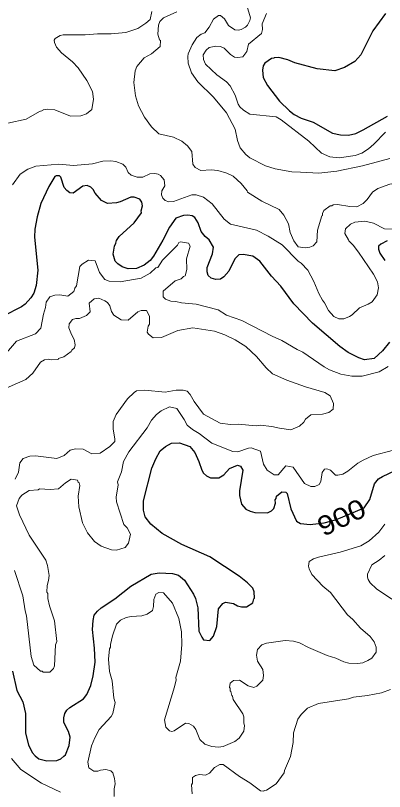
# Model space of a CAD drawing. Extents: x 447.8 to 473.9, y 7733.1 to 7760.8.
# Drawn here: x 460.505 to 462.027, y 7735.94 to 7739.144 of the extents above; entities that cross this region are included whole.
import ezdxf
from ezdxf.enums import TextEntityAlignment as Align

# ---------------------------------------------------------------- set-up
doc = ezdxf.new("R2010")
doc.units = 0
doc.header["$LTSCALE"] = 0.032
doc.layers.add('1', color=7, linetype='Continuous', lineweight=25)
doc.layers.add('2', color=7, linetype='Continuous', lineweight=13)
doc.layers.add('61', color=7, linetype='Continuous')

msp = doc.modelspace()

# ---------------------------------------------------------------- linework, layer by layer
at = {"layer": '1'}
for points in [[(462.0313, 7739.1523), (461.9788, 7739.0806), (461.9299, 7738.9815), (461.9052, 7738.9533), (461.8621, 7738.9295), (461.8219, 7738.9153), (461.749, 7738.9233), (461.6573, 7738.9483), (461.6278, 7738.9608), (461.5908, 7738.9705), (461.5718, 7738.9697), (461.571, 7738.9673), (461.5603, 7738.9657), (461.5341, 7738.9475), (461.5269, 7738.9358), (461.5242, 7738.9186), (461.5266, 7738.8875), (461.5445, 7738.8546), (461.5936, 7738.7896), (461.635, 7738.7499), (461.655, 7738.7347), (461.6839, 7738.7195), (461.7333, 7738.7036), (461.8132, 7738.6581), (461.8452, 7738.6508), (461.879, 7738.6501), (461.9084, 7738.6572), (461.9392, 7738.6711), (462.04, 7738.7283)], [(460.7428, 7738.4105), (460.7297, 7738.4122), (460.7167, 7738.4217), (460.7064, 7738.4341), (460.692, 7738.4757), (460.6861, 7738.4815), (460.6724, 7738.4815), (460.6679, 7738.4789), (460.643, 7738.438), (460.6101, 7738.3675), (460.5942, 7738.3129), (460.5848, 7738.2618), (460.5838, 7738.2288), (460.5966, 7738.0922), (460.5902, 7738.0294), (460.5803, 7737.9971), (460.5677, 7737.9778), (460.5443, 7737.9523), (460.5298, 7737.9412), (460.4541, 7737.9027)], [(460.8332, 7738.4104), (460.8258, 7738.4252), (460.8156, 7738.4346), (460.8003, 7738.4421), (460.7829, 7738.4391), (460.7428, 7738.4105)], [(462.0471, 7737.7948), (462.0185, 7737.7599), (461.9844, 7737.7275), (461.9449, 7737.7225), (461.9209, 7737.73), (461.8777, 7737.7518), (461.8426, 7737.7775), (461.7297, 7737.8736), (461.6537, 7737.9536), (461.5989, 7738.0267), (461.5607, 7738.0674), (461.5123, 7738.1301), (461.4834, 7738.1503), (461.4435, 7738.1569), (461.4267, 7738.155), (461.4101, 7738.1398), (461.3848, 7738.0886), (461.3646, 7738.0648), (461.3504, 7738.0554), (461.3317, 7738.0538), (461.3126, 7738.0592), (461.3002, 7738.0703), (461.296, 7738.0858), (461.2957, 7738.1036), (461.3181, 7738.1597), (461.3213, 7738.187), (461.3036, 7738.217), (461.2876, 7738.2308), (461.2715, 7738.2526), (461.2586, 7738.288), (461.2445, 7738.3105), (461.2331, 7738.3163), (461.2155, 7738.3196), (461.1986, 7738.3181), (461.1662, 7738.3072), (461.1401, 7738.2697), (461.1131, 7738.2157), (461.0736, 7738.1496), (461.06, 7738.1328), (461.0362, 7738.113), (461.0037, 7738.0989), (460.9702, 7738.0977), (460.9457, 7738.1061), (460.9272, 7738.1183), (460.9158, 7738.1301), (460.9086, 7738.159), (460.9131, 7738.1919), (460.9196, 7738.2035), (460.9214, 7738.2145), (460.9331, 7738.2311), (460.994, 7738.2874), (461.0243, 7738.3297), (461.0238, 7738.3377), (461.0291, 7738.3577), (461.0262, 7738.3726), (461.0183, 7738.3857), (460.9942, 7738.3934), (460.9814, 7738.3934), (460.9374, 7738.3739), (460.9219, 7738.3697), (460.8843, 7738.3681), (460.8595, 7738.3799), (460.8332, 7738.4104)], [(462.038, 7738.2129), (462.0112, 7738.2004), (462.0028, 7738.1913), (462.0027, 7738.1785), (462.0076, 7738.1622), (462.0289, 7738.1316)], [(460.709, 7736.2615), (460.7173, 7736.2762), (460.7296, 7736.2868), (460.7856, 7736.322), (460.7996, 7736.34), (460.8153, 7736.3775), (460.826, 7736.4171), (460.8339, 7736.4744), (460.8308, 7736.5318), (460.822, 7736.6087), (460.8249, 7736.646), (460.8302, 7736.6677), (460.8428, 7736.6844), (460.859, 7736.6983), (460.9154, 7736.7355), (460.9807, 7736.7873), (461.0652, 7736.8376), (461.0983, 7736.8431), (461.1531, 7736.8393), (461.177, 7736.8337), (461.2024, 7736.812), (461.2396, 7736.7545), (461.2474, 7736.7361), (461.2571, 7736.6976), (461.2619, 7736.6018), (461.2731, 7736.5766), (461.2808, 7736.5666), (461.3068, 7736.5634), (461.3213, 7736.5819), (461.335, 7736.6207), (461.3423, 7736.6939), (461.3608, 7736.7158), (461.3714, 7736.7213), (461.4046, 7736.7156), (461.4204, 7736.707), (461.4369, 7736.7024), (461.4573, 7736.7021), (461.4833, 7736.7184), (461.488, 7736.7354), (461.4912, 7736.7377), (461.4889, 7736.7642), (461.4835, 7736.779), (461.4619, 7736.802), (461.4274, 7736.8293), (461.3066, 7736.909), (461.1911, 7736.9603), (461.1101, 7737.0057), (461.0632, 7737.0437), (461.0399, 7737.0735), (461.0328, 7737.1012), (461.0328, 7737.1401), (461.0673, 7737.2748), (461.0834, 7737.3132), (461.1013, 7737.3459), (461.1239, 7737.3647), (461.1485, 7737.3786), (461.1818, 7737.3794), (461.2245, 7737.3639), (461.2445, 7737.3398), (461.2619, 7737.302), (461.273, 7737.2663), (461.2805, 7737.2544), (461.2928, 7737.243), (461.3098, 7737.2353), (461.3441, 7737.2356), (461.3643, 7737.2476), (461.3876, 7737.2738), (461.4213, 7737.2871), (461.4332, 7737.2833), (461.4428, 7737.2669), (461.4296, 7737.1818), (461.4288, 7737.1618), (461.4377, 7737.1266), (461.4557, 7737.1061), (461.4733, 7737.0974), (461.4928, 7737.0925), (461.5444, 7737.0902), (461.5604, 7737.0991), (461.5699, 7737.1088), (461.5778, 7737.1305), (461.5764, 7737.1437), (461.5808, 7737.1499), (461.5816, 7737.1587), (461.6029, 7737.177), (461.6195, 7737.1759), (461.6259, 7737.1698), (461.6402, 7737.1072), (461.6645, 7737.0564), (461.6808, 7737.046), (461.72, 7737.0418), (461.7775, 7737.0496), (461.825, 7737.0618), (461.8549, 7737.0744), (461.9429, 7737.1115), (461.9665, 7737.1462)], [(461.9665, 7737.1462), (461.9864, 7737.2104), (462.0021, 7737.2305), (462.019, 7737.2409), (462.0713, 7737.2646), (462.1072, 7737.2768)], [(460.4925, 7736.4372), (460.5103, 7736.357), (460.5348, 7736.3096), (460.5469, 7736.2616), (460.547, 7736.1807), (460.5593, 7736.1322), (460.5745, 7736.1006), (460.586, 7736.0867), (460.6014, 7736.0753), (460.6339, 7736.0672), (460.6752, 7736.0679), (460.6924, 7736.0748), (460.7051, 7736.0864), (460.7107, 7736.0916), (460.7259, 7736.1305)], [(460.7259, 7736.1305), (460.7305, 7736.1638), (460.7237, 7736.1883), (460.7042, 7736.2247), (460.7043, 7736.2439), (460.709, 7736.2615)]]:
    msp.add_lwpolyline(points, dxfattribs=at)
at = {"layer": '2'}
for points in [[(461.4512, 7739.2143), (461.4737, 7739.1338), (461.4718, 7739.1238), (461.4623, 7739.1044), (461.4538, 7739.0962), (461.436, 7739.0861), (461.4244, 7739.0831), (461.4102, 7739.0842), (461.3837, 7739.102), (461.3668, 7739.1295), (461.3503, 7739.1435), (461.3428, 7739.1435), (461.3223, 7739.1286), (461.3038, 7739.0962), (461.2859, 7739.0726), (461.2706, 7739.0662), (461.2528, 7739.0528), (461.2341, 7739.0221), (461.2177, 7738.9853), (461.2156, 7738.9747), (461.2171, 7738.9465), (461.2314, 7738.9067), (461.257, 7738.8698), (461.3215, 7738.8068), (461.3754, 7738.7424), (461.4111, 7738.6751), (461.4206, 7738.628), (461.4313, 7738.5968), (461.4552, 7738.5697), (461.4711, 7738.5567), (461.5367, 7738.5238), (461.5759, 7738.5105), (461.6445, 7738.4977), (461.6811, 7738.4976), (461.7563, 7738.4929), (461.8307, 7738.5013), (461.9356, 7738.5225), (462.0488, 7738.5529)], [(461.068, 7739.161), (461.0599, 7739.1279), (461.0429, 7739.1115), (461.0098, 7739.0901), (460.9597, 7739.0733), (460.899, 7739.0677), (460.8428, 7739.0683), (460.7922, 7739.0635), (460.7022, 7739.0635), (460.6894, 7739.061), (460.6685, 7739.0493), (460.6642, 7739.0418), (460.6653, 7739.0324), (460.674, 7739.0126), (460.6947, 7738.9895), (460.7396, 7738.9519), (460.764, 7738.9275), (460.799, 7738.8753), (460.8227, 7738.8299), (460.8267, 7738.7978), (460.8196, 7738.756), (460.7978, 7738.7373), (460.7751, 7738.7301), (460.7321, 7738.7288), (460.668, 7738.7539), (460.638, 7738.7573), (460.6197, 7738.755), (460.6172, 7738.7517), (460.6046, 7738.748), (460.5493, 7738.7159), (460.4728, 7738.6998)], [(461.9551, 7738.3835), (461.9394, 7738.3678), (461.9132, 7738.3545), (461.8842, 7738.3551), (461.8327, 7738.3637), (461.8155, 7738.3621), (461.8102, 7738.3576), (461.803, 7738.3581), (461.7766, 7738.3385), (461.7719, 7738.3268), (461.7718, 7738.3185), (461.7688, 7738.3171), (461.751, 7738.2571), (461.7476, 7738.2091), (461.7322, 7738.1929), (461.7186, 7738.1873), (461.7004, 7738.185), (461.6715, 7738.1884), (461.6528, 7738.2131), (461.6376, 7738.2477), (461.6307, 7738.2843), (461.6117, 7738.3193), (461.5922, 7738.3429), (461.521, 7738.3777), (461.4614, 7738.4147), (461.4607, 7738.4197), (461.4365, 7738.4498), (461.4024, 7738.481), (461.3774, 7738.4931), (461.3398, 7738.5042), (461.312, 7738.5073), (461.2695, 7738.5041), (461.2455, 7738.5167), (461.236, 7738.5296), (461.2327, 7738.5827), (461.2145, 7738.6059), (461.1915, 7738.6247), (461.1562, 7738.6418), (461.0969, 7738.6548), (461.0665, 7738.6839), (461.0371, 7738.7243), (461.013, 7738.771), (461.0004, 7738.8128), (460.9927, 7738.8671), (460.9982, 7738.9157), (461.0056, 7738.9333), (461.0363, 7738.9691), (461.0659, 7738.9859), (461.1016, 7739.0155), (461.1033, 7739.0403), (461.0986, 7739.043), (461.0921, 7739.0671), (461.0949, 7739.1034), (461.1007, 7739.1193), (461.115, 7739.1343), (461.1704, 7739.1596)], [(462.0313, 7738.6617), (461.9832, 7738.612), (461.9609, 7738.5931), (461.9335, 7738.5757), (461.9054, 7738.5655), (461.8398, 7738.5562), (461.8017, 7738.5607), (461.7673, 7738.5752), (461.7144, 7738.6248), (461.6008, 7738.7136), (461.5808, 7738.7259), (461.4715, 7738.737), (461.4458, 7738.753), (461.4298, 7738.7667), (461.4228, 7738.7771), (461.411, 7738.8153), (461.3906, 7738.8541), (461.3752, 7738.8701), (461.3352, 7738.899), (461.2892, 7738.9423), (461.2799, 7738.9619), (461.2788, 7738.9814), (461.2911, 7739.0002), (461.304, 7739.0117), (461.3319, 7739.017), (461.3501, 7739.0154), (461.3662, 7739.009), (461.3918, 7738.9834), (461.4081, 7738.972), (461.422, 7738.9698), (461.4429, 7738.9737), (461.4593, 7738.9952), (461.4657, 7739.0256), (461.5199, 7739.0691), (461.5233, 7739.0856), (461.5227, 7739.1099), (461.5401, 7739.1517)], [(460.4926, 7738.445), (460.5241, 7738.489), (460.5564, 7738.5095), (460.5891, 7738.5213), (460.684, 7738.5297), (460.7447, 7738.5241), (460.8233, 7738.531), (460.8648, 7738.5426), (460.8985, 7738.5441), (460.9186, 7738.5409), (460.9474, 7738.5304), (460.9606, 7738.5182), (460.9704, 7738.4962), (460.9815, 7738.4841), (461.0066, 7738.4768), (461.0298, 7738.4768), (461.0585, 7738.4896), (461.0797, 7738.4914), (461.0934, 7738.4884), (461.1033, 7738.4829), (461.1176, 7738.4653), (461.1209, 7738.4403), (461.1085, 7738.4196), (461.1066, 7738.4039), (461.1126, 7738.3893), (461.1226, 7738.3796), (461.138, 7738.3748), (461.1565, 7738.3758), (461.2322, 7738.4031), (461.2504, 7738.4031), (461.2802, 7738.3938), (461.316, 7738.3658), (461.3656, 7738.3034), (461.3925, 7738.2817), (461.4995, 7738.257), (461.5471, 7738.2332), (461.6048, 7738.1964), (461.6707, 7738.1289), (461.6831, 7738.1206), (461.7102, 7738.0918), (461.735, 7738.0455), (461.7559, 7737.9956), (461.7713, 7737.9679), (461.78, 7737.9578), (461.7955, 7737.9258), (461.8184, 7737.9005), (461.8391, 7737.8917), (461.8586, 7737.8917), (461.8821, 7737.9006), (461.8937, 7737.9082), (461.9234, 7737.9371), (461.9593, 7737.9517), (461.9765, 7737.9618), (461.9962, 7737.991), (462.0026, 7738.0191), (461.9985, 7738.0439), (461.9818, 7738.0759), (461.9203, 7738.1671), (461.8973, 7738.1957), (461.8795, 7738.213), (461.879, 7738.218), (461.8633, 7738.2431), (461.8655, 7738.2624), (461.887, 7738.2825), (461.9053, 7738.2907), (461.946, 7738.2941), (461.9812, 7738.2862), (462.0264, 7738.2629), (462.0652, 7738.2613)], [(462.4343, 7738.4936), (462.2572, 7738.4831), (462.0491, 7738.4471), (461.9997, 7738.4295), (461.9779, 7738.415), (461.9551, 7738.3835)], [(462.0418, 7737.6942), (462.0051, 7737.673), (461.9345, 7737.6543), (461.8924, 7737.6543), (461.8463, 7737.6626), (461.8007, 7737.6807), (461.7783, 7737.693), (461.6897, 7737.7539), (461.6673, 7737.7643), (461.6036, 7737.8026), (461.5631, 7737.8204), (461.4387, 7737.8851), (461.3755, 7737.907), (461.3415, 7737.929), (461.2507, 7737.9525), (461.1893, 7737.9569), (461.1658, 7737.9629), (461.1453, 7737.9645), (461.1242, 7737.9726), (461.1137, 7737.9819), (461.1147, 7738.0061), (461.164, 7738.0484), (461.1887, 7738.0567), (461.1976, 7738.0668), (461.2047, 7738.0695), (461.2122, 7738.095), (461.2108, 7738.1385), (461.2257, 7738.1917), (461.2186, 7738.2033), (461.1854, 7738.209), (461.1785, 7738.2071), (461.1735, 7738.196), (461.1116, 7738.134), (461.0922, 7738.1035), (461.0841, 7738.1015), (461.0609, 7738.0803), (461.023, 7738.0591), (460.9369, 7738.044), (460.8916, 7738.0472)], [(460.8916, 7738.0472), (460.8733, 7738.0536), (460.8515, 7738.0827), (460.8336, 7738.1313), (460.8064, 7738.1342), (460.7798, 7738.1178)], [(460.7798, 7738.1178), (460.7711, 7738.1076), (460.7562, 7738.0279), (460.75, 7738.0185), (460.7459, 7738.0049), (460.7214, 7737.9855), (460.688, 7737.991), (460.6672, 7737.9894), (460.6472, 7737.9829), (460.6319, 7737.9602), (460.6288, 7737.9385), (460.6205, 7737.9111), (460.6097, 7737.8525), (460.5874, 7737.8289), (460.5086, 7737.7986), (460.4253, 7737.7035)], [(461.6411, 7737.4332), (461.6767, 7737.4478), (461.6943, 7737.4644), (461.701, 7737.4769), (461.7231, 7737.4945), (461.7715, 7737.4972), (461.7971, 7737.5052), (461.8159, 7737.5182), (461.8166, 7737.5425), (461.8031, 7737.5739), (461.7811, 7737.5879), (461.7005, 7737.6113), (461.624, 7737.6377), (461.5645, 7737.6642), (461.5388, 7737.6886), (461.4995, 7737.7359), (461.4546, 7737.7767), (461.4108, 7737.8044), (461.3681, 7737.8257), (461.3253, 7737.8409), (461.2363, 7737.8547), (461.1744, 7737.8426), (461.1078, 7737.8146), (461.0733, 7737.8131), (461.0541, 7737.8285), (461.048, 7737.8367), (461.0519, 7737.8616), (461.0584, 7737.8694), (461.0584, 7737.9025), (461.0459, 7737.9264), (461.0235, 7737.926), (461.0094, 7737.9199), (460.9692, 7737.8864), (460.9404, 7737.8876), (460.9113, 7737.9059), (460.9006, 7737.9218), (460.8948, 7737.9453), (460.885, 7737.9583), (460.8737, 7737.9663), (460.8489, 7737.9766), (460.8295, 7737.9734), (460.8086, 7737.9567), (460.813, 7737.9208), (460.7977, 7737.9057), (460.769, 7737.8935), (460.7539, 7737.8932), (460.7405, 7737.8893), (460.727, 7737.8714), (460.7256, 7737.8542), (460.7355, 7737.827), (460.7473, 7737.8063), (460.7506, 7737.7846), (460.749, 7737.7713), (460.7369, 7737.7614), (460.7352, 7737.757), (460.7048, 7737.7341), (460.6828, 7737.7272), (460.6804, 7737.7239), (460.6541, 7737.7225), (460.6396, 7737.7248), (460.6252, 7737.7223), (460.6084, 7737.713), (460.5768, 7737.6666), (460.5477, 7737.6405), (460.4082, 7737.5801)], [(460.5039, 7737.2298), (460.5181, 7737.2587), (460.5231, 7737.2963), (460.537, 7737.3145), (460.5641, 7737.3249), (460.5871, 7737.3258), (460.6755, 7737.3146), (460.7059, 7737.3267), (460.7312, 7737.3495), (460.753, 7737.3546), (460.7842, 7737.3529), (460.8204, 7737.3346), (460.8546, 7737.3368), (460.8945, 7737.3639), (460.9142, 7737.3849), (460.9149, 7737.3947), (460.9079, 7737.4374), (460.9078, 7737.4676), (460.9202, 7737.4965), (460.9673, 7737.5608), (460.9949, 7737.5877), (461.0047, 7737.5936), (461.0388, 7737.5974), (461.122, 7737.5887), (461.1675, 7737.5966), (461.1962, 7737.5966), (461.2127, 7737.5934), (461.2253, 7737.5787), (461.2416, 7737.5495), (461.281, 7737.4975), (461.349, 7737.4611), (461.3922, 7737.4556), (461.4239, 7737.4562)], [(460.6705, 7736.5449), (460.6751, 7736.5586), (460.6657, 7736.644), (460.6448, 7736.7065), (460.6384, 7736.7366), (460.6383, 7736.7569), (460.6344, 7736.7627), (460.6352, 7736.7902), (460.6415, 7736.8111), (460.6439, 7736.8316), (460.6375, 7736.8736), (460.6299, 7736.8952), (460.5616, 7736.9983), (460.5218, 7737.0828), (460.5094, 7737.1196), (460.5204, 7737.149), (460.5312, 7737.1639), (460.5611, 7737.182), (460.5987, 7737.1855), (460.6035, 7737.1894), (460.6476, 7737.1871), (460.6824, 7737.1901), (460.7119, 7737.2148), (460.7342, 7737.2292), (460.7612, 7737.2254), (460.7638, 7737.2174), (460.7681, 7737.2149), (460.7698, 7737.2038), (460.7635, 7737.1593), (460.7659, 7737.1153), (460.7812, 7737.0496), (460.8016, 7737.0075), (460.8313, 7736.9717), (460.859, 7736.9525), (460.9017, 7736.9377), (460.9221, 7736.9362), (460.9579, 7736.9472), (460.9709, 7736.9647), (460.9797, 7737.0029), (460.9659, 7737.0284), (460.9513, 7737.0425), (460.9221, 7737.1353), (460.9198, 7737.1549), (460.9284, 7737.2064), (460.9263, 7737.2186), (460.9428, 7737.2596), (460.9512, 7737.302), (460.9722, 7737.3426), (461.0481, 7737.4411), (461.0667, 7737.4734), (461.086, 7737.4959), (461.1062, 7737.5114), (461.1404, 7737.5276), (461.1708, 7737.521), (461.2014, 7737.4756), (461.2128, 7737.4519), (461.2345, 7737.4342), (461.2623, 7737.4184), (461.3153, 7737.3777), (461.4018, 7737.3441), (461.4227, 7737.3419), (461.4656, 7737.3577), (461.4769, 7737.3592), (461.5153, 7737.3446), (461.5283, 7737.2917), (461.5428, 7737.2662), (461.5725, 7737.2474), (461.5882, 7737.2479), (461.6199, 7737.2844), (461.6508, 7737.2786), (461.6965, 7737.2111), (461.7238, 7737.1991), (461.7394, 7737.1991), (461.7572, 7737.2079), (461.7641, 7737.2198), (461.7695, 7737.2575), (461.7799, 7737.271), (461.7895, 7737.2726), (461.8043, 7737.2672), (461.8254, 7737.2463), (461.8347, 7737.2456), (461.8548, 7737.2503), (461.8753, 7737.2619), (461.9174, 7737.295), (461.9393, 7737.3084), (461.9806, 7737.3266), (462.064, 7737.349)], [(461.4239, 7737.4562), (461.4973, 7737.45), (461.5141, 7737.4523), (461.5618, 7737.4475), (461.5935, 7737.4396), (461.6411, 7737.4332)], [(462.0287, 7737.0441), (462.0032, 7737.0112), (461.9631, 7736.975), (461.93, 7736.9547), (461.8444, 7736.9281), (461.7554, 7736.9079), (461.7336, 7736.9001), (461.7166, 7736.889), (461.7142, 7736.8708), (461.7157, 7736.8592), (461.7269, 7736.8358), (461.7724, 7736.7873), (461.8038, 7736.7612), (461.8744, 7736.6691), (461.8961, 7736.6499), (461.9279, 7736.614), (461.9675, 7736.5793), (461.9846, 7736.5583), (461.9931, 7736.5361), (461.993, 7736.5149), (461.9741, 7736.4907), (461.9588, 7736.4802), (461.938, 7736.4716), (461.9157, 7736.4689), (461.8805, 7736.4697), (461.859, 7736.475), (461.8257, 7736.4907), (461.7904, 7736.5019), (461.7136, 7736.5344), (461.6767, 7736.5536), (461.6519, 7736.5609), (461.6179, 7736.5633), (461.5397, 7736.5522), (461.5213, 7736.5458), (461.5036, 7736.5264), (461.4993, 7736.5029), (461.5037, 7736.4784), (461.525, 7736.4432), (461.5274, 7736.4184), (461.5249, 7736.4002), (461.501, 7736.3752), (461.4883, 7736.3695), (461.4645, 7736.3763), (461.4289, 7736.3991), (461.4037, 7736.3981), (461.391, 7736.3867), (461.3871, 7736.3697), (461.3902, 7736.366), (461.3903, 7736.3553), (461.3934, 7736.3531)], [(462.0566, 7736.7338), (461.9941, 7736.777), (461.9675, 7736.8013), (461.9591, 7736.8149), (461.9562, 7736.8255), (461.957, 7736.837), (461.9744, 7736.8764), (462.0055, 7736.8946), (462.0278, 7736.9141)], [(460.5008, 7736.8519), (460.5358, 7736.7482), (460.5454, 7736.6857), (460.551, 7736.6652), (460.5694, 7736.4972), (460.5806, 7736.4611), (460.6085, 7736.4362), (460.6148, 7736.4366)], [(461.4463, 7736.2483), (461.4468, 7736.2224), (461.4502, 7736.2129), (461.4465, 7736.1897), (461.4281, 7736.1605), (461.4098, 7736.1467), (461.362, 7736.1255), (461.3426, 7736.1234), (461.3146, 7736.1258), (461.2866, 7736.1358), (461.2654, 7736.1544), (461.249, 7736.1957), (461.2399, 7736.2103), (461.2203, 7736.2211), (461.2067, 7736.2221), (461.1597, 7736.1908), (461.15, 7736.1876), (461.1404, 7736.1907), (461.1253, 7736.2058), (461.1194, 7736.236), (461.1611, 7736.3721), (461.1673, 7736.4003), (461.1667, 7736.4106), (461.185, 7736.4777), (461.1914, 7736.5465), (461.1891, 7736.5987), (461.1782, 7736.6544), (461.1528, 7736.7181), (461.1158, 7736.7605), (461.0963, 7736.7611), (461.0838, 7736.7542), (461.0761, 7736.7328), (461.0743, 7736.7033), (461.0696, 7736.6879), (461.0479, 7736.6717), (461.0268, 7736.6657), (460.9827, 7736.6627), (460.9622, 7736.6584), (460.9382, 7736.6475), (460.9211, 7736.6302), (460.9047, 7736.5825), (460.8965, 7736.5473), (460.8964, 7736.5357), (460.893, 7736.5294), (460.8885, 7736.4868), (460.8934, 7736.4353), (460.9037, 7736.3974), (460.911, 7736.3254), (460.9156, 7736.3067), (460.9062, 7736.2615), (460.8998, 7736.2502), (460.8501, 7736.1957), (460.832, 7736.1612), (460.8187, 7736.1278), (460.8036, 7736.0615), (460.807, 7736.0382), (460.8279, 7736.0245), (460.8451, 7736.024), (460.8559, 7736.0286), (460.8772, 7736.0303), (460.8978, 7736.0256), (460.9059, 7736.0172), (460.9141, 7735.9934), (460.9164, 7735.9717), (460.9126, 7735.9508), (460.9125, 7735.9194)], [(460.6148, 7736.4366), (460.619, 7736.4322), (460.6466, 7736.4322), (460.6619, 7736.4482), (460.6656, 7736.4584), (460.6705, 7736.5449)], [(461.2646, 7736.0102), (461.2885, 7736.0072), (461.305, 7736.0162), (461.326, 7736.0388), (461.3482, 7736.0518), (461.3612, 7736.0511), (461.429, 7736.0013), (461.4718, 7735.9754), (461.5156, 7735.9429), (461.5294, 7735.9414), (461.5311, 7735.9446), (461.5406, 7735.9461), (461.5807, 7735.9715), (461.6129, 7736.0173), (461.6144, 7736.0263), (461.6388, 7736.0851), (461.6499, 7736.1422), (461.6517, 7736.1817), (461.669, 7736.2381), (461.6838, 7736.2582), (461.71, 7736.2844), (461.7545, 7736.3037), (461.8782, 7736.3227), (461.8987, 7736.3294), (461.9568, 7736.3358), (462.0146, 7736.3471), (462.0521, 7736.3604)], [(461.3934, 7736.3531), (461.3967, 7736.336), (461.3998, 7736.3338), (461.4032, 7736.3198), (461.443, 7736.2599), (461.4463, 7736.2483)], [(460.6909, 7735.9367), (460.6123, 7735.9747), (460.5267, 7736.0314), (460.4882, 7736.0755)], [(461.2331, 7735.9303), (461.2315, 7735.9677), (461.2347, 7735.9743), (461.235, 7735.9976), (461.2471, 7736.0062), (461.2646, 7736.0102)]]:
    msp.add_lwpolyline(points, dxfattribs=at)

# ---------------------------------------------------------------- texts
at = {"layer": '61', "width": 1.15}
msp.add_text('900', height=0.08, rotation=26.248, dxfattribs=at).set_placement((461.8675, 7737.036), align=Align.CENTER)

doc.saveas('drawing.dxf')
